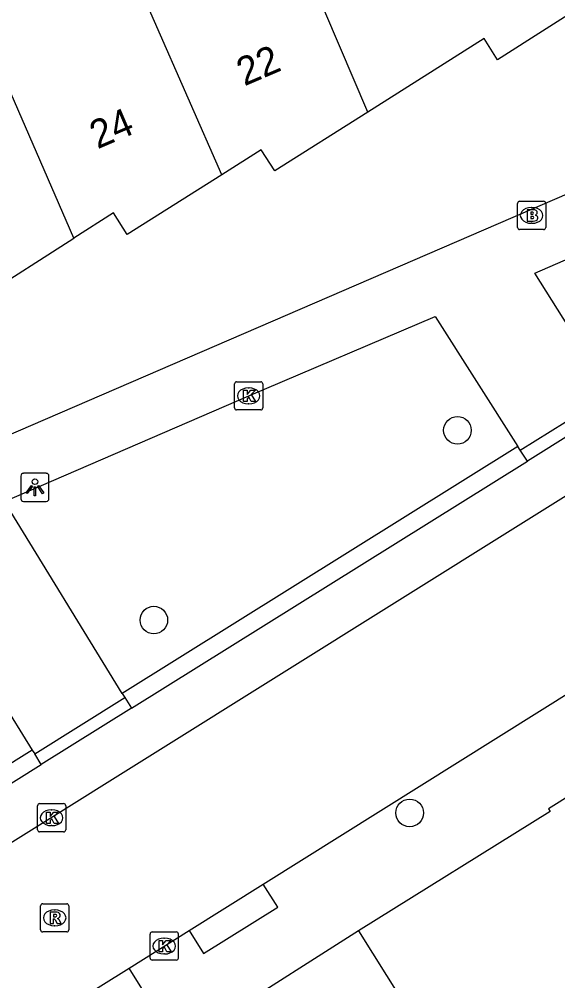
# Model space of a CAD drawing. Extents: x 159353 to 160616, y 385893 to 387321.
# Drawn here: x 159645.1 to 159664.19, y 386153.33 to 386187.43 of the extents above; entities that cross this region are included whole.
import ezdxf

# ---------------------------------------------------------------- set-up
doc = ezdxf.new("R2010")
doc.units = 0
for name, color, linetype in [('IMGEO_Boom', 7, 'Continuous'), ('IMGEO_Brandkraan', 7, 'Continuous'), ('IMGEO_Kolk', 7, 'Continuous'), ('IMGEO_Lichtpunt', 7, 'Continuous'), ('IMGEO_Muur', 7, 'Continuous'), ('IMGEO_Pand', 7, 'Continuous'), ('IMGEO_Pand_nummerreeks', 7, 'Continuous'), ('IMGEO_Rijbaan_lokaal_open', 7, 'Continuous'), ('IMGEO_Rioolput', 7, 'Continuous'), ('IMGEO_Voetpad_open', 7, 'Continuous')]:
    doc.layers.add(name, color=color, linetype=linetype)

msp = doc.modelspace()

# ---------------------------------------------------------------- linework, layer by layer
at = {"layer": 'IMGEO_Boom'}
for centre in [(159660.638, 386172.85), (159649.875, 386166.12), (159658.945, 386159.279)]:
    msp.add_circle(centre, 0.489, dxfattribs=at)
at = {"layer": 'IMGEO_Brandkraan'}
for p, q in [((159662.767, 386180.045), (159662.767, 386180.897)), ((159662.842, 386180.971), (159663.694, 386180.971)), ((159663.255, 386180.751), (159663.28, 386180.751)), ((159663.768, 386180.897), (159663.768, 386180.045)), ((159663.278, 386180.191), (159663.253, 386180.191)), ((159663.694, 386179.971), (159662.842, 386179.971))]:
    msp.add_line(p, q, dxfattribs=at)
for points in [[(159662.767, 386180.045), (159662.767, 386180.897)], [(159662.842, 386180.971), (159663.694, 386180.971)], [(159663.768, 386180.897), (159663.768, 386180.045)], [(159663.115, 386180.671), (159663.115, 386180.271), (159663.328, 386180.271)], [(159663.346, 386180.671), (159663.115, 386180.671)], [(159663.294, 386180.59), (159663.24, 386180.59), (159663.24, 386180.514)], [(159663.24, 386180.514), (159663.293, 386180.514)], [(159663.302, 386180.438), (159663.24, 386180.438), (159663.24, 386180.357)], [(159663.24, 386180.357), (159663.302, 386180.357)], [(159663.694, 386179.971), (159662.842, 386179.971)]]:
    msp.add_lwpolyline(points, dxfattribs=at)
for centre, radius, start, end in [((159662.844, 386180.895), 0.0765, 91.552, 178.448), ((159662.844, 386180.895), 0.0765, 91.552, 178.448), ((159663.692, 386180.895), 0.0765, 1.552, 88.448), ((159663.692, 386180.895), 0.0765, 1.552, 88.448), ((159663.295, 386180.552), 0.0379, 267.8285, 90.9355), ((159663.303, 386180.397), 0.0404, 269.8759, 90.5077), ((159663.35, 386180.526), 0.145, 59.4692, 91.5367), ((159663.375, 386180.573), 0.0922, 285.5137, 58.1501), ((159663.38, 386180.381), 0.105, 301.3115, 78.989), ((159662.844, 386180.047), 0.0765, 181.552, 268.448), ((159662.844, 386180.047), 0.0765, 181.552, 268.448), ((159663.334, 386180.522), 0.251, 268.6676, 293.5347), ((159663.692, 386180.047), 0.0765, 271.552, 358.448), ((159663.692, 386180.047), 0.0765, 271.552, 358.448)]:
    msp.add_arc(centre, radius, start, end, dxfattribs=at)
for centre, major_axis, ratio, start_param, end_param in [((159663.254, 386180.471), (-0.387, 0.002), 0.722429, 4.712389, 7.853982), ((159663.279, 386180.471), (-0.39, 0.002), 0.717154, 1.570796, 4.712389)]:
    msp.add_ellipse(centre, major_axis=major_axis, ratio=ratio, start_param=start_param, end_param=end_param, dxfattribs=at)
at = {"layer": 'IMGEO_Kolk'}
for p, q in [((159652.81, 386174.571), (159653.662, 386174.571)), ((159652.735, 386173.645), (159652.735, 386174.497)), ((159653.223, 386174.351), (159653.248, 386174.351)), ((159653.736, 386174.497), (159653.736, 386173.645)), ((159653.662, 386173.571), (159652.81, 386173.571)), ((159653.246, 386173.791), (159653.221, 386173.791)), ((159645.824, 386159.609), (159646.676, 386159.609)), ((159645.749, 386158.683), (159645.749, 386159.535)), ((159646.237, 386159.389), (159646.262, 386159.389)), ((159646.75, 386159.535), (159646.75, 386158.683)), ((159646.676, 386158.609), (159645.824, 386158.609)), ((159646.26, 386158.829), (159646.235, 386158.829)), ((159649.741, 386154.132), (159649.741, 386154.984)), ((159649.816, 386155.058), (159650.668, 386155.058)), ((159650.229, 386154.838), (159650.254, 386154.838)), ((159650.742, 386154.984), (159650.742, 386154.132)), ((159650.252, 386154.278), (159650.227, 386154.278)), ((159650.668, 386154.058), (159649.816, 386154.058))]:
    msp.add_line(p, q, dxfattribs=at)
for points in [[(159652.81, 386174.571), (159653.662, 386174.571)], [(159652.735, 386173.645), (159652.735, 386174.497)], [(159653.056, 386174.271), (159653.179, 386174.271), (159653.179, 386174.12), (159653.309, 386174.271), (159653.473, 386174.271), (159653.327, 386174.12), (159653.48, 386173.871), (159653.328, 386173.871), (159653.243, 386174.035), (159653.179, 386173.968), (159653.179, 386173.871), (159653.056, 386173.871), (159653.056, 386174.271)], [(159653.736, 386174.497), (159653.736, 386173.645)], [(159653.662, 386173.571), (159652.81, 386173.571)], [(159645.824, 386159.609), (159646.676, 386159.609)], [(159645.749, 386158.683), (159645.749, 386159.535)], [(159646.07, 386159.309), (159646.193, 386159.309), (159646.193, 386159.158), (159646.323, 386159.309), (159646.487, 386159.309), (159646.341, 386159.158), (159646.494, 386158.909), (159646.342, 386158.909), (159646.257, 386159.073), (159646.193, 386159.006), (159646.193, 386158.909), (159646.07, 386158.909), (159646.07, 386159.309)], [(159646.75, 386159.535), (159646.75, 386158.683)], [(159646.676, 386158.609), (159645.824, 386158.609)], [(159649.741, 386154.132), (159649.741, 386154.984)], [(159649.816, 386155.058), (159650.668, 386155.058)], [(159650.742, 386154.984), (159650.742, 386154.132)], [(159650.062, 386154.758), (159650.185, 386154.758), (159650.185, 386154.607), (159650.315, 386154.758), (159650.479, 386154.758), (159650.333, 386154.607), (159650.486, 386154.358), (159650.334, 386154.358), (159650.249, 386154.522), (159650.185, 386154.455), (159650.185, 386154.358), (159650.062, 386154.358), (159650.062, 386154.758)], [(159650.668, 386154.058), (159649.816, 386154.058)]]:
    msp.add_lwpolyline(points, dxfattribs=at)
for centre, start, end in [((159652.812, 386174.495), 91.552, 178.448), ((159652.812, 386174.495), 91.552, 178.448), ((159653.66, 386174.495), 1.552, 88.448), ((159653.66, 386174.495), 1.552, 88.448), ((159652.812, 386173.647), 181.552, 268.448), ((159652.812, 386173.647), 181.552, 268.448), ((159653.66, 386173.647), 271.552, 358.448), ((159653.66, 386173.647), 271.552, 358.448), ((159645.826, 386159.533), 91.552, 178.448), ((159645.826, 386159.533), 91.552, 178.448), ((159646.674, 386159.533), 1.552, 88.448), ((159646.674, 386159.533), 1.552, 88.448), ((159645.826, 386158.685), 181.552, 268.448), ((159645.826, 386158.685), 181.552, 268.448), ((159646.674, 386158.685), 271.552, 358.448), ((159646.674, 386158.685), 271.552, 358.448), ((159649.818, 386154.982), 91.552, 178.448), ((159649.818, 386154.982), 91.552, 178.448), ((159650.666, 386154.982), 1.552, 88.448), ((159650.666, 386154.982), 1.552, 88.448), ((159649.818, 386154.134), 181.552, 268.448), ((159649.818, 386154.134), 181.552, 268.448), ((159650.666, 386154.134), 271.552, 358.448), ((159650.666, 386154.134), 271.552, 358.448)]:
    msp.add_arc(centre, 0.0765, start, end, dxfattribs=at)
for centre, major_axis, ratio, start_param, end_param in [((159653.222, 386174.071), (-0.387, 0.002), 0.722429, 4.712389, 7.853982), ((159653.247, 386174.071), (-0.39, 0.002), 0.717154, 1.570796, 4.712389), ((159646.236, 386159.109), (-0.387, 0.002), 0.722429, 4.712389, 7.853982), ((159646.261, 386159.109), (-0.39, 0.002), 0.717154, 1.570796, 4.712389), ((159650.228, 386154.558), (-0.387, 0.002), 0.722429, 4.712389, 7.853982), ((159650.253, 386154.558), (-0.39, 0.002), 0.717154, 1.570796, 4.712389)]:
    msp.add_ellipse(centre, major_axis=major_axis, ratio=ratio, start_param=start_param, end_param=end_param, dxfattribs=at)
at = {"layer": 'IMGEO_Lichtpunt'}
for p, q in [((159645.16, 386171.229), (159645.16, 386170.422)), ((159645.16, 386171.229), (159645.16, 386170.422)), ((159646.062, 386171.324), (159645.254, 386171.324)), ((159646.062, 386171.324), (159645.254, 386171.324)), ((159646.156, 386170.422), (159646.156, 386171.229)), ((159646.156, 386170.422), (159646.156, 386171.229)), ((159645.254, 386170.328), (159646.062, 386170.328)), ((159645.254, 386170.328), (159646.062, 386170.328))]:
    msp.add_line(p, q, dxfattribs=at)
for points in [[(159645.534, 386170.893), (159645.573, 386170.865), (159645.385, 386170.603), (159645.347, 386170.63), (159645.534, 386170.893)], [(159645.636, 386170.845), (159645.683, 386170.845), (159645.683, 386170.523), (159645.636, 386170.523), (159645.636, 386170.845)], [(159645.746, 386170.865), (159645.784, 386170.892), (159645.971, 386170.63), (159645.932, 386170.602), (159645.746, 386170.865)]]:
    msp.add_lwpolyline(points, dxfattribs=at)
msp.add_circle((159645.659, 386171.027), 0.0994, dxfattribs=at)
for centre, start, end in [((159645.254, 386171.229), 90, 180), ((159645.254, 386171.229), 90, 180), ((159646.062, 386171.229), 0, 90), ((159646.062, 386171.229), 0, 90), ((159645.254, 386170.422), 180, 270), ((159645.254, 386170.422), 180, 270), ((159646.062, 386170.422), 270, 0), ((159646.062, 386170.422), 270, 360)]:
    msp.add_arc(centre, 0.0946, start, end, dxfattribs=at)
at = {"layer": 'IMGEO_Muur'}
msp.add_lwpolyline([(159663.923, 386159.326), (159657.127, 386155.101)], dxfattribs=at)
at = {"layer": 'IMGEO_Pand'}
for points in [[(159657.463, 386184.135), (159653.959, 386192.332)], [(159652.28, 386181.909), (159648.705, 386190.076)], [(159665.383, 386188.102), (159662.06, 386185.987), (159661.583, 386186.744), (159657.463, 386184.135)], [(159647.038, 386179.665), (159643.478, 386187.832)], [(159657.463, 386184.135), (159654.169, 386182.049), (159653.678, 386182.792), (159652.28, 386181.909)], [(159652.28, 386181.909), (159648.934, 386179.796), (159648.449, 386180.567), (159647.038, 386179.665)], [(159639.082, 386175.665), (159643.232, 386178.284), (159643.704, 386177.534), (159647.038, 386179.665)], [(159657.127, 386155.101), (159652.413, 386152.096), (159654.9, 386148.129)], [(159657.127, 386155.101), (159662.969, 386145.784), (159661.381, 386144.772)]]:
    msp.add_lwpolyline(points, dxfattribs=at)
at = {"layer": 'IMGEO_Rijbaan_lokaal_open'}
for points in [[(159667.269, 386172.261), (159628.085, 386147.762)], [(159653.753, 386156.753), (159670.441, 386167.202)], [(159651.127, 386155.109), (159653.753, 386156.753)], [(159648.997, 386153.776), (159651.127, 386155.109)], [(159646.177, 386152.01), (159648.997, 386153.776)]]:
    msp.add_lwpolyline(points, dxfattribs=at)
at = {"layer": 'IMGEO_Rioolput'}
for p, q in [((159645.858, 386155.132), (159645.858, 386155.984)), ((159645.933, 386156.058), (159646.785, 386156.058)), ((159646.346, 386155.838), (159646.371, 386155.838)), ((159646.859, 386155.984), (159646.859, 386155.132)), ((159646.369, 386155.278), (159646.344, 386155.278)), ((159646.785, 386155.058), (159645.933, 386155.058))]:
    msp.add_line(p, q, dxfattribs=at)
for points in [[(159645.858, 386155.132), (159645.858, 386155.984)], [(159645.933, 386156.058), (159646.785, 386156.058)], [(159646.859, 386155.984), (159646.859, 386155.132)], [(159646.447, 386155.756), (159646.195, 386155.758), (159646.195, 386155.358)], [(159646.195, 386155.358), (159646.319, 386155.358), (159646.319, 386155.52), (159646.33, 386155.52)], [(159646.373, 386155.677), (159646.319, 386155.677), (159646.319, 386155.596)], [(159646.319, 386155.596), (159646.371, 386155.596)], [(159646.377, 386155.491), (159646.448, 386155.358), (159646.588, 386155.358), (159646.523, 386155.484)], [(159646.785, 386155.058), (159645.933, 386155.058)]]:
    msp.add_lwpolyline(points, dxfattribs=at)
for centre, radius, start, end in [((159645.935, 386155.982), 0.0765, 91.552, 178.448), ((159645.935, 386155.982), 0.0765, 91.552, 178.448), ((159646.783, 386155.982), 0.0765, 1.552, 88.448), ((159646.783, 386155.982), 0.0765, 1.552, 88.448), ((159646.329, 386155.467), 0.0533, 26.0293, 88.6989), ((159646.355, 386155.785), 0.19, 274.7715, 282.9687), ((159646.379, 386155.581), 0.0964, 77.0061, 93.1865), ((159646.393, 386155.638), 0.0378, 276.6634, 79.6772), ((159646.446, 386155.646), 0.109, 350.3612, 89.416), ((159646.444, 386155.646), 0.112, 277.5842, 350.9817), ((159646.428, 386155.431), 0.108, 29.5134, 73.7905), ((159645.935, 386155.134), 0.0765, 181.552, 268.448), ((159645.935, 386155.134), 0.0765, 181.552, 268.448), ((159646.783, 386155.134), 0.0765, 271.552, 358.448), ((159646.783, 386155.134), 0.0765, 271.552, 358.448)]:
    msp.add_arc(centre, radius, start, end, dxfattribs=at)
for centre, major_axis, ratio, start_param, end_param in [((159646.345, 386155.558), (-0.387, 0.002), 0.722429, 4.712389, 7.853982), ((159646.37, 386155.558), (-0.39, 0.002), 0.717154, 1.570796, 4.712389)]:
    msp.add_ellipse(centre, major_axis=major_axis, ratio=ratio, start_param=start_param, end_param=end_param, dxfattribs=at)
at = {"layer": 'IMGEO_Voetpad_open'}
for points in [[(159719.747, 386207.6), (159707.116, 386199.677), (159669.117, 386183.212), (159617.444, 386160.891)], [(159665.998, 386174.271), (159663.38, 386178.426), (159669.578, 386181.115), (159670.692, 386181.586), (159671.129, 386180.658), (159672.791, 386181.378), (159672.385, 386182.329), (159678.601, 386185.01), (159679.843, 386182.982)], [(159648.755, 386163.513), (159644.576, 386170.32), (159653.236, 386174.07), (159659.852, 386176.888), (159662.777, 386172.272)], [(159662.86, 386172.145), (159666.048, 386174.133)], [(159666.308, 386173.758), (159663.117, 386171.76)], [(159662.777, 386172.272), (159648.755, 386163.513)], [(159662.86, 386172.145), (159662.777, 386172.272)], [(159663.117, 386171.76), (159662.86, 386172.145)], [(159649.085, 386162.993), (159663.117, 386171.76)], [(159618.283, 386158.932), (159620.325, 386159.832), (159620.711, 386159), (159622.308, 386159.737), (159621.986, 386160.533), (159623.907, 386161.387), (159638.878, 386167.868), (159641.058, 386168.783), (159645.566, 386161.501)], [(159674.448, 386166.054), (159663.861, 386159.423), (159663.923, 386159.326), (159657.127, 386155.101)], [(159645.652, 386161.379), (159648.843, 386163.369)], [(159648.755, 386163.513), (159648.843, 386163.369)], [(159648.843, 386163.369), (159649.085, 386162.993)], [(159649.085, 386162.993), (159645.879, 386160.999)], [(159645.566, 386161.501), (159625.088, 386148.695)], [(159645.566, 386161.501), (159645.652, 386161.379)], [(159645.879, 386160.999), (159645.652, 386161.379)], [(159629.323, 386150.614), (159629.498, 386150.732), (159645.879, 386160.999)], [(159651.127, 386155.109), (159651.638, 386154.291), (159654.266, 386155.932), (159653.753, 386156.753)], [(159646.177, 386152.01), (159646.684, 386151.198), (159649.507, 386152.96), (159648.997, 386153.776)]]:
    msp.add_lwpolyline(points, dxfattribs=at)

# ---------------------------------------------------------------- texts
at = {"layer": 'IMGEO_Pand_nummerreeks'}
for s, p in [('22', (159653.084, 386185.046)), ('24', (159647.875, 386182.813))]:
    msp.add_text(s, height=1, rotation=23.2039, dxfattribs=at).set_placement(p)

doc.saveas('drawing.dxf')
